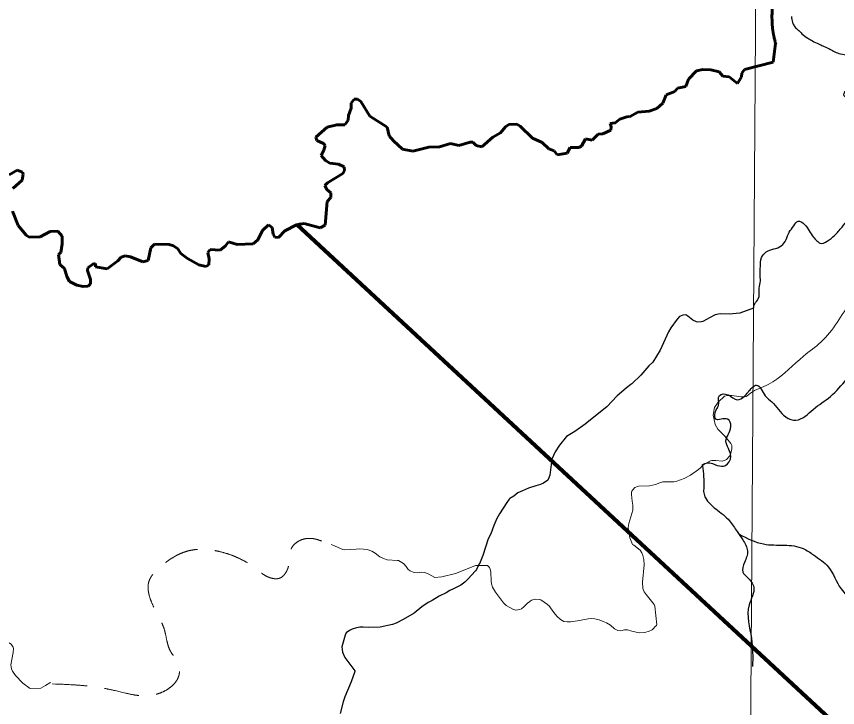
# Model space of a CAD drawing. Extents: x -1643653 to 4543381, y 1624270 to 13878484.
# Drawn here: x 761950 to 776047, y 8959357 to 8971219 of the extents above; entities that cross this region are included whole.
import ezdxf

# ---------------------------------------------------------------- set-up
doc = ezdxf.new("R2010")
doc.units = 0
doc.header["$LTSCALE"] = 200
doc.linetypes.add('LONG_DASH_SHORT_DASH', pattern=[9.9, 6, -1.2, 1.5, -1.2])
doc.linetypes.add('MEDIUM_DASHED', pattern=[4.5, 3, -1.5])
for name, color, linetype, lineweight in [('1', 7, 'Continuous', 13), ('12', 7, 'Continuous', 25), ('14', 7, 'Continuous', 13), ('24', 7, 'Continuous', 25), ('60', 7, 'Continuous', 13), ('7', 7, 'LONG_DASH_SHORT_DASH', 60), ('9', 7, 'Continuous', 90)]:
    doc.layers.add(name, color=color, linetype=linetype, lineweight=lineweight)

msp = doc.modelspace()

# ---------------------------------------------------------------- linework, layer by layer
at = {"layer": '1'}
msp.add_lwpolyline([(774987.1, 9020818), (774482.3, 8948876), (774053.6, 8890875.3)], dxfattribs=at)
at = {"layer": '12'}
for points in [[(774602.8, 8966212.5), (774370.7, 8966124.8), (774184.7, 8966111.3), (774031.1, 8966116.6), (773948.1, 8966097.8), (773922.9, 8966088.1), (773734.5, 8965984.2), (773704.8, 8965975.9), (773650.9, 8965970.6), (773623.9, 8965977.8), (773560.7, 8966008.8), (773479, 8966075.7), (773439.6, 8966096.6), (773393, 8966094.2), (773335, 8966071.3), (773293.9, 8966023.7), (773184.1, 8965877.3), (773145.7, 8965807.8), (773003.6, 8965491.1)], [(773003.6, 8965491.1), (772876.2, 8965286.3), (772809.7, 8965219.7), (772672.2, 8965060.2), (772515.1, 8964915.2)], [(772426.4, 8964842.6), (772337.8, 8964772.3), (772263.7, 8964708.4), (772084.4, 8964518.9), (771833.6, 8964315.8), (771711.8, 8964222.2), (771534.3, 8964097.1), (771396.4, 8964007.7), (771274.5, 8963860.1), (771199.1, 8963749.2), (771141.5, 8963622.8), (771105.7, 8963344.6), (771081.7, 8963269.8), (771074.7, 8963258.2), (770999.5, 8963208), (770945.5, 8963184.3), (770869.5, 8963164), (770742.6, 8963121.2), (770635.7, 8963077.9), (770560.9, 8963040.8)], [(772515.1, 8964915.2), (772499.2, 8964900.5), (772426.4, 8964842.6)], [(770560.9, 8963040.8), (770490.9, 8962987.5), (770421.9, 8962947.2), (770408.9, 8962935.6), (770366.5, 8962874.9), (770244.3, 8962682.3), (770199.7, 8962601.9), (770148.4, 8962480.4), (770094.7, 8962338.8), (770049.8, 8962251.6), (769957.7, 8961966), (769897.3, 8961825.1), (769895.5, 8961821.4)], [(769895.5, 8961821.4), (769849.6, 8961727.8), (769830.8, 8961702.9), (769701.8, 8961561.9), (769648.4, 8961508.8), (769580, 8961456.2), (769454.6, 8961393.3), (769388.8, 8961365), (769330.2, 8961329.3), (769209.1, 8961270.5), (769085.3, 8961193.8), (769019.7, 8961158.9), (768909.9, 8961084.7), (768776.5, 8960976.8), (768592.1, 8960869.1), (768470.6, 8960805), (768406, 8960782.4), (768195.6, 8960736.3), (767989.3, 8960731.8), (767903.5, 8960737.5), (767847.5, 8960735.3), (767787.1, 8960726.2), (767714.1, 8960702.6), (767667, 8960680.7), (767610.8, 8960639.2), (767592.6, 8960602), (767538.1, 8960397.7), (767547.2, 8960306.1), (767590.2, 8960214.1), (767758.1, 8959990.2), (767762.4, 8959977), (767696.8, 8959798.7), (767587.7, 8959540.2), (767557.5, 8959454.7), (767507.7, 8959256.7)]]:
    msp.add_lwpolyline(points, dxfattribs=at)
msp.add_spline([(774602.8, 8966212.5), (774625.1, 8966285.1), (774685.9, 8966372.4), (774701.2, 8966556.8), (774721.5, 8966679.8), (774716.6, 8966792.3), (774721.7, 8966925.4), (774742, 8967079.1), (774823.1, 8967176.8), (775081.2, 8967280.7), (775162.2, 8967388.6), (775218, 8967516.9), (775293.9, 8967624.8), (775369.9, 8967707.2), (775476.1, 8967651.5), (775562.1, 8967539.3), (775627.8, 8967437.4), (775693.5, 8967366.1), (775744.1, 8967325.4), (775870.6, 8967362), (775992.1, 8967459.9), (776123.8, 8967604), (776240.2, 8967722.4), (776387, 8967769.3), (776462.9, 8967846.5), (776518.6, 8967892.9), (776528.7, 8967877.6), (776655.3, 8967929.5), (776721.1, 8967991.3), (776781.9, 8968088.9), (776837.6, 8968150.7), (777014.5, 8968373.4), (777167.6, 8968443.8), (777318.5, 8968481), (777359, 8968506.8), (777796.7, 8968526.6)], degree=3, dxfattribs=at)
at = {"layer": '14'}
for points in [[(774620.5, 8964798.2), (774552, 8964754.1), (774497.2, 8964707.2), (774476.2, 8964695.2), (774450.1, 8964690.5), (774394.7, 8964689.2), (774232.7, 8964714), (774158, 8964713.2), (774105.8, 8964699.1), (773994.6, 8964598.8), (773932.9, 8964507), (773911.9, 8964374.6), (773942.9, 8964213.2), (773994.2, 8964134.2), (774103.2, 8964022.9), (774168.2, 8963946.8), (774212.8, 8963887), (774229.7, 8963853.7), (774231.8, 8963800.7), (774213.5, 8963718), (774191.2, 8963672.8), (774142.2, 8963615.6), (774117.7, 8963602.2), (774067.7, 8963586.8), (773956.1, 8963596.3), (773888.4, 8963596.2), (773868.2, 8963590.6), (773769.8, 8963541.9), (773730.7, 8963512.2), (773695.4, 8963474.2), (773657.7, 8963442.1), (773524.6, 8963343.4), (773414, 8963287.3), (773289.8, 8963243.3), (773233.6, 8963231.9), (773117.2, 8963233.2), (773049.2, 8963229.7), (772993, 8963215.4), (772920.9, 8963184.8), (772820.3, 8963161.7), (772628, 8963156.3), (772569.3, 8963135), (772532, 8963096.5), (772514.8, 8963068.8), (772511, 8963053.4), (772509.9, 8963014.2), (772519.3, 8962901.8), (772530.2, 8962829.1), (772530.2, 8962744.8), (772466.4, 8962514.8), (772454.7, 8962445.9), (772478.2, 8962273.1), (772526.9, 8962157.7), (772552.2, 8962144.9), (772656.8, 8962059.6), (772687.2, 8962011.3), (772704.8, 8961967.7), (772720, 8961896.7), (772724.2, 8961804.3), (772698.8, 8961509.5), (772703.1, 8961401.7), (772729.1, 8961345.6), (772758.4, 8961300.3), (772898.4, 8961124.9), (772908, 8961099)], [(769504.5, 8961665.3), (769487.5, 8961658.5), (769251.6, 8961602.7), (769131.1, 8961591.9), (769030.9, 8961645.2), (768960.7, 8961675.7), (768900.5, 8961678.8), (768827.8, 8961671.3), (768779.8, 8961674.2), (768760.1, 8961679.1), (768709.9, 8961705.2), (768674.2, 8961729.3), (768641.1, 8961776.3), (768592.8, 8961830.4), (768508.4, 8961878.7), (768492.6, 8961884), (768315.7, 8961895.7), (768251, 8961915.3), (768188.7, 8961946.5), (768110.5, 8962008.5), (768052.9, 8962044), (767972.5, 8962069), (767847.7, 8962078.9), (767781.3, 8962078.5), (767574.8, 8962063.8), (767551.9, 8962067.7), (767380.7, 8962143.3), (767352.5, 8962157.3)], [(770761.8, 8961180), (770761.8, 8961180), (770725.9, 8961149.7), (770661.8, 8961084.4), (770620.2, 8961052.8), (770590.7, 8961040.3), (770525.6, 8961029.4), (770470, 8961043.8), (770359.6, 8961109.8), (770310.3, 8961157.5), (770173.7, 8961335.3), (770121.9, 8961426.2), (770105.7, 8961478.6), (770099.7, 8961534.5), (770094.7, 8961679), (770084.1, 8961735), (770073.2, 8961758.8), (770037.8, 8961795.6), (769829.7, 8961795.7), (769504.5, 8961665.3)], [(772908, 8961099), (772941.6, 8960777), (772936.2, 8960765.8), (772913.4, 8960750.9), (772887.3, 8960714.7), (772862.2, 8960689.3), (772811.5, 8960668.2), (772739.1, 8960646.5), (772639.5, 8960641.2), (772515.1, 8960667.5), (772439, 8960688.8), (772386.9, 8960691.5), (772326.5, 8960674.9), (772274.5, 8960681.1), (772220.4, 8960710.5), (772150.5, 8960771.9), (772081.8, 8960810.6), (772025.3, 8960836.6), (771952.7, 8960863.6), (771879.8, 8960881.9), (771823.7, 8960885.7), (771767.5, 8960881.9), (771582.9, 8960843.7), (771462.6, 8960828.6), (771402.4, 8960828.6), (771346.5, 8960836.8), (771292.9, 8960867.6), (771227.8, 8960926.3), (771177, 8960987.5), (771089, 8961111.3), (771077.5, 8961115.8), (771065.7, 8961129), (770953.8, 8961203.7), (770930.2, 8961214.3), (770869.9, 8961218.1), (770794, 8961200.1), (770761.8, 8961180)], [(762539, 8959785.5), (762526.5, 8959782.1), (762447.5, 8959737.2), (762371.9, 8959688.1), (762188, 8959687.4), (762169, 8959695.8), (762058.2, 8959775.3), (761932.6, 8959909.4), (761880.9, 8959981.3), (761863.6, 8960025), (761852.7, 8960090.2), (761896.3, 8960301.7), (761898.2, 8960370.1), (761891.8, 8960394.3), (761858.6, 8960446.3), (761803.1, 8960482.1), (761785, 8960487.6), (761657.6, 8960503.3), (761588.8, 8960503.3), (761520, 8960497.3), (761442.8, 8960481.4), (761326.7, 8960433.8), (761317.3, 8960424.7), (761303.1, 8960378.2)]]:
    msp.add_lwpolyline(points, dxfattribs=at)
msp.add_spline([(774620.4, 8964798.1), (774933, 8964946), (775463.1, 8965390.5), (775762.3, 8965629.9), (776283.8, 8966339.4), (776454.8, 8966655.7), (776454.8, 8966972.1), (776574.4, 8967408.1), (776779.6, 8967895.3), (777318.2, 8968348.4), (777728.6, 8968425.4)], degree=3, dxfattribs=at)
at = {"layer": '14', "linetype": 'MEDIUM_DASHED'}
msp.add_spline([(762566.7, 8959763.7), (763408.4, 8959695.8), (763753.5, 8959622.6), (764114.2, 8959559.8), (764542.9, 8959669.6), (764741.6, 8959915.3), (764720.7, 8960129.7), (764595.2, 8960323.1), (764490.6, 8960694.3), (764312.9, 8961070.7), (764229.2, 8961536), (764396.5, 8961750.3), (764929.8, 8962053.6), (765541.5, 8962006.5), (766027.7, 8961766), (766283.8, 8961593.5), (766466.8, 8961577.8), (766618.4, 8961776.5), (766670.7, 8962090.2), (766874.6, 8962247), (767287.6, 8962158.1), (767324.2, 8962132)], degree=3, dxfattribs=at)
at = {"layer": '24'}
for points in [[(775254.7, 8971219.1), (775273.9, 8971117.1), (775303.7, 8971055.7), (775353.9, 8970999.2), (775404.2, 8970952.9), (775434.4, 8970922), (775535.3, 8970844.6), (775616.1, 8970797.9), (775722.4, 8970745.9), (775793.2, 8970714.7), (775894.5, 8970667.8), (776066.5, 8970584.5), (776193.4, 8970562.8), (776239.2, 8970562.3), (776325.7, 8970566.5), (776448.3, 8970605.9), (776637.1, 8970654.8), (776678.1, 8970684.9), (776724.2, 8970715), (776770, 8970709.4), (776769.4, 8970663.6), (776763.5, 8970587.3), (776772.7, 8970505.8), (776802.6, 8970449.5), (776837.4, 8970377.9), (776857, 8970311.6), (776856.6, 8970275.9), (776840.7, 8970225.2), (776804.9, 8970205.2), (776713.1, 8970185.8), (776631.5, 8970171.4), (776554.6, 8970121.4), (776498.2, 8970081.2), (776456.9, 8970030.8), (776395.6, 8970006), (776339.6, 8970001.5), (776242.6, 8969966.9), (776211.8, 8969952), (776149.9, 8969876.3), (776186.5, 8969836.6), (776239.8, 8969823.2), (776312, 8969808.4), (776352.3, 8969777.4), (776513.4, 8969633.2), (776568.9, 8969586.9), (776644.6, 8969535.2), (776674.9, 8969519.6), (776695.1, 8969499), (776700.1, 8969499), (776760.9, 8969472.9), (776821.5, 8969431.5), (776867, 8969410.7), (776978.7, 8969389.1), (777074.7, 8969337.2), (777125.2, 8969296)], [(773723.7, 8963521.6), (773816.2, 8963558.7), (773982.7, 8963512.4), (774121.4, 8963512.4), (774213.9, 8963669.7), (774130.6, 8963928.8), (774213.9, 8964178.7), (774158.4, 8964308.3), (773954.9, 8964308.3), (773964.2, 8964465.6), (774001.2, 8964539.7), (774019.6, 8964715.5), (774167.6, 8964724.8), (774324.9, 8964641.5), (774445.1, 8964697), (774509.8, 8964771), (774657.8, 8964891.3), (774805.8, 8964706.3), (774916.8, 8964604.5), (775157.3, 8964345.3), (775333, 8964289.8), (775629, 8964474.9), (775924.9, 8964697), (776202.4, 8964993.2), (776452.1, 8965261.5), (776627.8, 8965511.4), (776609.3, 8965835.3), (776859.1, 8966048.2), (777534.2, 8966325.8), (778061.4, 8966677.5), (778819.8, 8967214.3), (778893.8, 8967815.9)], [(773730.1, 8963507.9), (773749.8, 8963132.6), (773749.8, 8963043.7), (773779.4, 8962954.8), (773957.1, 8962767.2), (774194, 8962559.8), (774322.3, 8962382), (774421, 8962233.9), (774499.9, 8962046.2), (774450.6, 8961848.7), (774421, 8961680.8), (774499.9, 8961591.9), (774608.5, 8961424), (774529.5, 8961117.9), (774569, 8960545), (774588.7, 8960061.1)], [(774355.8, 8962333), (774776.3, 8962164.7), (775131.6, 8962145), (775457.3, 8962085.7), (775635, 8961977.1), (775891.6, 8961769.7), (776108.7, 8961394.4), (776276.5, 8961167.2), (776276.5, 8960900.6), (776296.2, 8960515.4)]]:
    msp.add_spline(points, degree=3, dxfattribs=at)
at = {"layer": '60', "lineweight": 25}
msp.add_spline([(814781, 9009175.5), (814787.2, 9009173.4), (814796.9, 9009173.4), (814799.4, 9009172.4), (814805.1, 9009174.5), (814805.6, 9009176.5), (814811.7, 9009179.5), (814811.7, 9009179.5), (814801.5, 9009181), (814790.7, 9009181.5), (814784.1, 9009183.1), (814777.4, 9009185.1), (814778.4, 9009175.5)], degree=3, dxfattribs=at)
at = {"layer": '7'}
for points in [[(771181.1, 8968911.9), (771232.2, 8968842.1), (771403.7, 8968873.3), (771403.7, 8968873.3), (771458.9, 8968967.1), (771607.7, 8968969.9), (771652.6, 8968991.1), (771717.4, 8969119.8), (771834.2, 8969096.5), (771935.9, 8969198.1), (772018.4, 8969202.2), (772155.3, 8969264.8), (772159.1, 8969321.5), (772140.8, 8969382.4), (772226.6, 8969390.3), (772308.9, 8969456.7), (772446.2, 8969501.6), (772474.6, 8969493.3), (772618.1, 8969576.7), (772815.2, 8969593.9), (772944.1, 8969641.2), (773047, 8969731.2), (773102.9, 8969872.7), (773255, 8969928.6), (773300.2, 8969990.6), (773443.7, 8970014.5), (773486.8, 8970139.8), (773626, 8970282.5), (773731.8, 8970306), (773871, 8970302.2), (774013.6, 8970267), (774078.7, 8970194.6), (774183.8, 8970183.7), (774331.7, 8970068.2), (774400.2, 8970183.1), (774404.4, 8970245.9), (774447.5, 8970308.5), (774942, 8970436.7), (774983.4, 8970753.6)], [(771181.1, 8968911.9), (771232.2, 8968842.1), (771403.7, 8968873.3), (771403.7, 8968873.3), (771458.9, 8968967.1), (771607.7, 8968969.9), (771652.6, 8968991.1), (771717.4, 8969119.8), (771834.2, 8969096.5), (771935.9, 8969198.1), (772018.4, 8969202.2), (772155.3, 8969264.8), (772159.1, 8969321.5), (772140.8, 8969382.4), (772226.6, 8969390.3), (772308.9, 8969456.7), (772446.2, 8969501.6), (772474.6, 8969493.3), (772618.1, 8969576.7), (772815.2, 8969593.9), (772944.1, 8969641.2), (773047, 8969731.2), (773102.9, 8969872.7), (773255, 8969928.6), (773300.2, 8969990.6), (773443.7, 8970014.5), (773486.8, 8970139.8), (773626, 8970282.5), (773731.8, 8970306), (773871, 8970302.2), (774013.6, 8970267), (774078.7, 8970194.6), (774183.8, 8970183.7), (774331.7, 8970068.2), (774400.2, 8970183.1), (774404.4, 8970245.9), (774447.5, 8970308.5), (774942, 8970436.7), (774983.4, 8970753.6)], [(762864.1, 8966670.5), (762988, 8966606.5), (762988, 8966606.5), (763095.2, 8966585), (763183.7, 8966590.9), (763219.9, 8966628.1), (763224.1, 8966703.1), (763170.7, 8966857.1), (763174.8, 8966906), (763262.9, 8966969), (763309.8, 8966977.2), (763310.4, 8966921.6), (763507.9, 8966888.4), (763691, 8967024.3), (763748, 8967090.2), (763816.6, 8967107.8), (763910.7, 8967092.2), (764122.4, 8967010.1), (764212.2, 8967029.6), (764259.7, 8967244.8), (764318.7, 8967311.3), (764570.8, 8967305.5), (764649.7, 8967281.9), (764724.1, 8967231), (764771.2, 8967149), (764888.8, 8967062.9), (765079, 8966955.3), (765204.4, 8966928), (765255.2, 8966955.3), (765259.2, 8967057), (765236, 8967169.9), (765276.9, 8967219.6), (765446.1, 8967207), (765538.2, 8967283.2), (765589.3, 8967353.4), (765738, 8967305.5), (766013.4, 8967316.3), (766092, 8967385.3), (766172.2, 8967546), (766278, 8967639.8), (766338.4, 8967596.9), (766359.9, 8967483.6), (766389.1, 8967431), (766451.6, 8967426.9), (766559.3, 8967541.4), (766759, 8967644.4), (766891.7, 8967665.8), (767167.3, 8967590.9), (767251.2, 8967635.7), (767286.9, 8968042.4), (767349.5, 8968109.5), (767345.6, 8968191.3), (767279.1, 8968250.1), (767245.9, 8968314.6), (767289.2, 8968361.8), (767551.4, 8968522.1), (767582.5, 8968572), (767574.6, 8968639.5), (767477, 8968686.3), (767331.7, 8968698.3), (767257.5, 8968745.1), (767180.2, 8968833.8), (767230, 8968925.1), (767251.4, 8969001.3), (767220.2, 8969040.4), (767106.6, 8969091.4), (767091, 8969146.1), (767283.1, 8969319.4), (767449.7, 8969360.5), (767587.1, 8969360.8), (767645.6, 8969438.8), (767649.7, 8969517), (767696.7, 8969642.2), (767696.8, 8969728.3), (767747.7, 8969798.6), (767806.5, 8969798.6), (767865.2, 8969759.6), (768016.5, 8969507.1), (768313.9, 8969319.5), (768350.3, 8969169.2), (768422.8, 8969081.5), (768576.7, 8968943.6), (768753.5, 8968906.8), (769027.6, 8968973.2), (769212.3, 8968980.6), (769403.2, 8969038.4), (769546.6, 8969001.4), (769742.5, 8969063.8), (769785.4, 8969059.9), (769844.5, 8969001.3), (769938.3, 8968981.8), (770128.5, 8969144.1), (770257.8, 8969222.4), (770348, 8969324.1), (770402.7, 8969363), (770539.7, 8969371), (770598.9, 8969335.8), (770812.7, 8969130.4), (770975.1, 8969053.6), (771089, 8968946.3), (771181.1, 8968911.9)], [(761825.6, 8968499.9), (761961, 8968579.3), (762052.9, 8968547.4), (762065.9, 8968514.3), (762049.6, 8968410.7), (761891.1, 8968267.7)], [(761883.2, 8967876.5), (761983, 8967632.3), (762120.3, 8967463.7), (762171.6, 8967432.4), (762355.5, 8967436.4), (762528.1, 8967526.2), (762662.3, 8967534.7), (762735.1, 8967446.8), (762735.2, 8967316.2), (762713.7, 8967168.6), (762672.7, 8967130.8), (762696.2, 8966959), (762775.9, 8966891.5), (762816.7, 8966756.5), (762864.1, 8966670.5)], [(762864.1, 8966670.5), (762988, 8966606.5), (762988, 8966606.5), (763095.2, 8966585), (763183.7, 8966590.9), (763219.9, 8966628.1), (763224.1, 8966703.1), (763170.7, 8966857.1), (763174.8, 8966906), (763262.9, 8966969), (763309.8, 8966977.2), (763310.4, 8966921.6), (763507.9, 8966888.4), (763691, 8967024.3), (763748, 8967090.2), (763816.6, 8967107.8), (763910.7, 8967092.2), (764122.4, 8967010.1), (764212.2, 8967029.6), (764259.7, 8967244.8), (764318.7, 8967311.3), (764570.8, 8967305.5), (764649.7, 8967281.9), (764724.1, 8967231), (764771.2, 8967149), (764888.8, 8967062.9), (765079, 8966955.3), (765204.4, 8966928), (765255.2, 8966955.3), (765259.2, 8967057), (765236, 8967169.9), (765276.9, 8967219.6), (765446.1, 8967207), (765538.2, 8967283.2), (765589.3, 8967353.4), (765738, 8967305.5), (766013.4, 8967316.3), (766092, 8967385.3), (766172.2, 8967546), (766278, 8967639.8), (766338.4, 8967596.9), (766359.9, 8967483.6), (766389.1, 8967431), (766451.6, 8967426.9), (766559.3, 8967541.4), (766759, 8967644.4), (766836.9, 8967657)]]:
    msp.add_lwpolyline(points, dxfattribs=at)
msp.add_spline([(774985.7, 8970742.8), (774935.6, 8970978.9), (774927.1, 8971504.1), (774899.9, 8971837.9), (774747.8, 8972226.8), (774763.5, 8972712.9), (774815.3, 8972749.7), (774914.1, 8973066.6), (774916.5, 8973418.2)], degree=3, dxfattribs=at)
at = {"layer": '9'}
msp.add_lwpolyline([(779222.2, 8951211.2), (778550.6, 8954494.6), (777527.6, 8956664.6), (776378.1, 8958732.8), (766764.9, 8967647.5)], dxfattribs=at)

doc.saveas('drawing.dxf')
